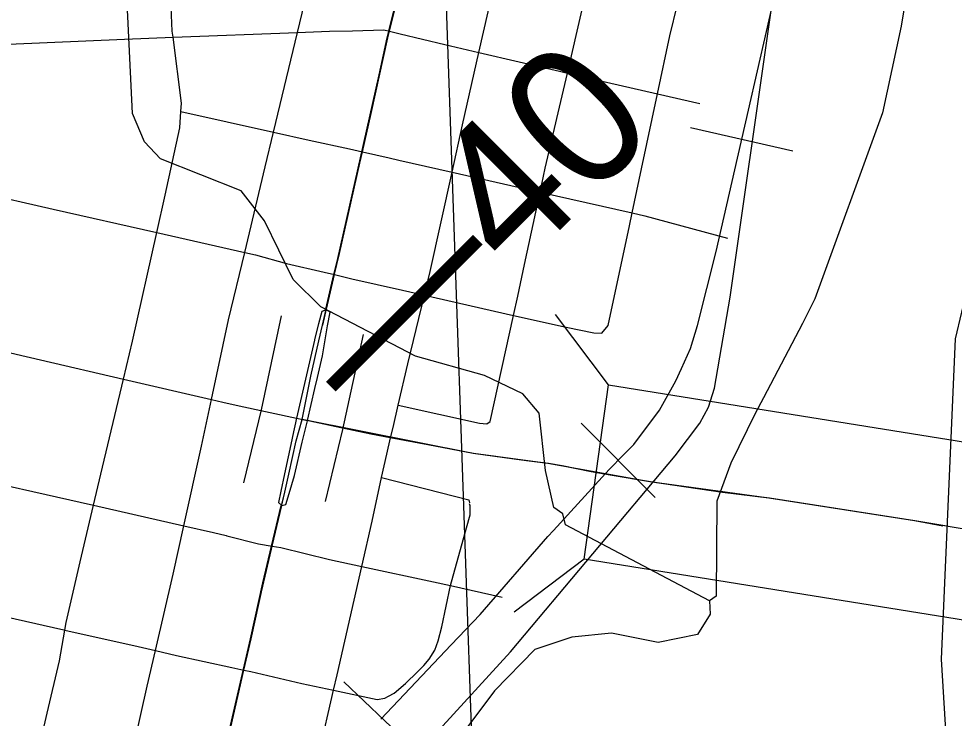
# Model space of a CAD drawing. Extents: x 128.7 to 185.5, y -21.4 to 12.6.
# Drawn here: x 170.851 to 171.52, y -6.129 to -5.628 of the extents above; entities that cross this region are included whole.
import ezdxf

# ---------------------------------------------------------------- set-up
doc = ezdxf.new("R2010")
doc.units = 0
for name, color, linetype in [('tdCoCityStreetMinor', 7, 'Continuous'), ('tdCoCorpBndry', 7, 'Continuous'), ('tdCoDivCarto', 7, 'Continuous'), ('tdCoHydroRiver', 7, 'Continuous'), ('tdCoPriCL', 7, 'Continuous'), ('tdCoPriDiv', 7, 'Continuous'), ('tdCoPrimary', 7, 'Continuous'), ('tdCoPriNonDiv', 7, 'Continuous'), ('tdCoPriNonDivCL', 7, 'Continuous'), ('tdCoRRCL', 7, 'Continuous'), ('tdCoSectLine', 7, 'Continuous'), ('tdCoStrucNonDivPri', 7, 'Continuous'), ('tdStHwyPriRefPost1', 7, 'Continuous'), ('tdStHwyPriRefPost5', 7, 'Continuous')]:
    doc.layers.add(name, color=color, linetype=linetype)

msp = doc.modelspace()

# ---------------------------------------------------------------- linework, layer by layer
at = {"layer": 'tdCoCityStreetMinor'}
for p, q in [((170.961, -5.64163), (171.04995, -5.63819)), ((171.03286, -5.70946), (171.04995, -5.63819)), ((171.30761, -5.68213), (171.33777, -5.68909)), ((170.96668, -5.69472), (171.03286, -5.70946)), ((171.16058, -5.73814), (171.22364, -5.7524)), ((171.22364, -5.7524), (171.28952, -5.7673)), ((170.9495, -5.78133), (171.01227, -5.79555)), ((171.14089, -5.8262), (171.20456, -5.84059)), ((170.92557, -5.8862), (170.98847, -5.90073)), ((171.15948, -6.03384), (171.19655, -6.04218))]:
    msp.add_line(p, q, dxfattribs=at)
for points in [[(171.04995, -5.63819), (171.05327, -5.62435), (171.0722, -5.53704)], [(170.961, -5.64163), (170.96043, -5.63722), (170.9587, -5.59702), (170.95718, -5.55939)], [(171.17973, -5.65251), (171.18967, -5.60868), (171.19941, -5.56594)], [(171.24316, -5.66724), (171.25372, -5.62185), (171.26324, -5.58073)], [(171.30761, -5.68213), (171.3164, -5.64071), (171.32732, -5.59566)], [(170.84336, -5.64655), (170.92619, -5.64298), (170.961, -5.64163)], [(170.96668, -5.69472), (170.96709, -5.68876), (170.961, -5.64163)], [(171.04995, -5.63819), (171.07292, -5.63731), (171.08951, -5.63698), (171.11171, -5.63624), (171.11587, -5.63728), (171.12354, -5.6392), (171.15536, -5.64684), (171.17973, -5.65251)], [(171.16058, -5.73814), (171.16797, -5.70436), (171.17973, -5.65251)], [(171.17973, -5.65251), (171.23741, -5.66591), (171.24316, -5.66724)], [(171.22364, -5.7524), (171.22733, -5.73528), (171.24316, -5.66724)], [(171.24316, -5.66724), (171.27118, -5.67371), (171.30761, -5.68213)], [(171.28952, -5.7673), (171.29621, -5.73581), (171.30761, -5.68213)], [(170.9495, -5.78133), (170.9555, -5.7546), (170.96586, -5.70652), (170.96668, -5.69472)], [(171.01227, -5.79555), (171.02689, -5.73434), (171.03286, -5.70946)], [(171.03286, -5.70946), (171.05844, -5.71515), (171.08729, -5.72157), (171.09653, -5.72365), (171.11565, -5.72798), (171.1226, -5.72955), (171.16058, -5.73814)], [(171.14089, -5.8262), (171.14503, -5.80917), (171.16058, -5.73814)], [(170.82083, -5.75214), (170.87522, -5.7645), (170.9495, -5.78133)], [(171.20456, -5.84059), (171.2076, -5.82678), (171.21249, -5.80411), (171.22364, -5.7524)], [(171.20456, -5.84059), (171.24217, -5.84909), (171.26215, -5.85303), (171.26782, -5.85328), (171.27226, -5.84786), (171.28755, -5.77659), (171.28952, -5.7673)], [(171.28952, -5.7673), (171.29846, -5.76932), (171.35765, -5.78535)], [(170.92557, -5.8862), (170.93207, -5.85892), (170.9495, -5.78133)], [(170.98847, -5.90073), (171.00075, -5.84383), (171.01227, -5.79555)], [(171.01227, -5.79555), (171.01998, -5.7973), (171.04216, -5.80344), (171.06904, -5.8096), (171.07645, -5.81143), (171.07653, -5.81145), (171.08902, -5.81454), (171.12527, -5.82267), (171.14089, -5.8262)], [(171.12209, -5.9048), (171.12897, -5.8752), (171.14089, -5.8262)], [(171.12209, -5.9048), (171.18023, -5.91777), (171.18541, -5.91827), (171.18787, -5.91654), (171.20456, -5.84059)], [(170.79636, -5.85589), (170.84887, -5.86836), (170.86609, -5.87245), (170.92557, -5.8862)], [(170.90415, -5.97641), (170.90938, -5.95411), (170.92557, -5.8862)], [(170.96867, -5.99105), (170.98126, -5.93409), (170.98847, -5.90073)], [(170.98847, -5.90073), (170.99662, -5.90262), (171.00842, -5.90521), (171.04943, -5.9142)], [(171.11023, -5.95659), (171.11393, -5.93981), (171.11667, -5.92809), (171.11837, -5.92082), (171.12209, -5.9048)], [(170.77542, -5.9471), (170.80025, -5.95291), (170.90415, -5.97641)], [(171.09598, -6.02014), (171.10336, -5.98771), (171.11023, -5.95659)], [(171.11023, -5.95659), (171.17271, -5.97254), (171.17308, -5.97464)], [(170.88354, -6.06564), (170.88448, -6.06015), (170.89464, -6.01686), (170.90415, -5.97641)], [(170.90415, -5.97641), (170.93219, -5.98275), (170.96867, -5.99105)], [(171.15948, -6.03384), (171.17099, -5.99252), (171.17345, -5.98315), (171.17345, -5.97674), (171.1732, -5.97528)], [(170.94843, -6.08026), (170.96104, -6.02558), (170.96867, -5.99105)], [(170.96867, -5.99105), (170.98989, -5.99588), (170.99905, -5.99797), (170.99954, -5.99821), (171.02223, -6.00389), (171.03191, -6.00555), (171.03801, -6.0066), (171.07303, -6.01523), (171.09598, -6.02014)], [(171.07581, -6.10875), (171.07834, -6.09772), (171.09598, -6.02014)], [(171.09598, -6.02014), (171.14723, -6.03108), (171.15948, -6.03384)], [(171.07581, -6.10875), (171.10695, -6.11523), (171.11262, -6.11449), (171.11524, -6.11304), (171.11928, -6.11079), (171.12742, -6.10389), (171.1358, -6.0955), (171.14049, -6.09106), (171.14419, -6.08638), (171.14838, -6.07997), (171.1506, -6.07331), (171.15331, -6.06344), (171.15948, -6.03385), (171.15948, -6.03384)], [(170.82046, -6.05155), (170.88297, -6.06551), (170.88354, -6.06564)], [(170.86439, -6.15392), (170.87091, -6.12501), (170.87979, -6.08777), (170.88354, -6.06564)], [(170.88354, -6.06564), (170.93597, -6.07735), (170.94843, -6.08026)], [(170.92847, -6.1687), (170.94255, -6.10573), (170.94843, -6.08026)], [(170.94843, -6.08026), (170.96353, -6.08379), (171.00299, -6.09242), (171.01171, -6.09432), (171.01655, -6.09538), (171.05305, -6.10401), (171.07581, -6.10875)], [(171.05233, -6.19613), (171.05393, -6.19119), (171.05886, -6.17812), (171.06552, -6.15346), (171.07581, -6.10875)]]:
    msp.add_lwpolyline(points, dxfattribs=at)
at = {"layer": 'tdCoCorpBndry'}
msp.add_lwpolyline([(171.90241, -4.14932), (171.89117, -4.27211), (171.8858, -4.38758), (171.8772, -4.5995), (171.71325, -4.97223), (171.66775, -5.07942), (171.63526, -5.19882), (171.60236, -5.29291), (171.60538, -5.44912), (171.5946, -5.60571), (171.55673, -5.70476), (171.52048, -5.85742), (171.51043, -6.08658), (171.51696, -6.19211), (171.53213, -6.32104), (171.52203, -6.40027), (171.50127, -6.59032), (171.43897, -6.76433), (171.38914, -6.88113), (171.35972, -6.95151)], dxfattribs=at)
at = {"layer": 'tdCoDivCarto'}
for p, q in [((171.0674, -5.83776), (171.06513, -5.84674)), ((171.07052, -5.83673), (171.0674, -5.83776)), ((171.07332, -5.83825), (171.07052, -5.83673)), ((171.07161, -5.84812), (171.07332, -5.83825)), ((171.06513, -5.84674), (171.0623, -5.85791)), ((171.06513, -5.84674), (171.0623, -5.85791)), ((171.06789, -5.86957), (171.07161, -5.84812)), ((171.06222, -5.85823), (171.05651, -5.88319)), ((171.0623, -5.85791), (171.06222, -5.85823)), ((171.06432, -5.88498), (171.06789, -5.86957)), ((171.05651, -5.88319), (171.04943, -5.91416)), ((171.05651, -5.88319), (171.04943, -5.91416)), ((171.06247, -5.893), (171.06432, -5.88498)), ((171.05711, -5.91586), (171.06247, -5.893)), ((171.04943, -5.9142), (171.04644, -5.92728)), ((171.04943, -5.91416), (171.04943, -5.9142)), ((171.0535, -5.9313), (171.0571, -5.91593)), ((171.0535, -5.9313), (171.0571, -5.91593)), ((171.0571, -5.91593), (171.05711, -5.91586)), ((171.04594, -5.92961), (171.04077, -5.95391)), ((171.04644, -5.92728), (171.04594, -5.92961)), ((171.04794, -5.95503), (171.0535, -5.9313)), ((171.04794, -5.95503), (171.0535, -5.9313)), ((171.04077, -5.95391), (171.0382, -5.96642)), ((171.04412, -5.9679), (171.04792, -5.95514)), ((171.04792, -5.95514), (171.04794, -5.95503)), ((171.0382, -5.96642), (171.03657, -5.97438)), ((171.04175, -5.97586), (171.04412, -5.9679)), ((171.03657, -5.97438), (171.03875, -5.97651)), ((171.03875, -5.97651), (171.03986, -5.97627)), ((171.03875, -5.97651), (171.03986, -5.97627)), ((171.03986, -5.97627), (171.04175, -5.97586))]:
    msp.add_line(p, q, dxfattribs=at)
for points in [[(171.07052, -5.83673), (171.0674, -5.83776), (171.06513, -5.84674)], [(171.07052, -5.83673), (171.0674, -5.83776), (171.06513, -5.84674)], [(171.07052, -5.83673), (171.0674, -5.83776), (171.06513, -5.84674)], [(171.07161, -5.84812), (171.07332, -5.83825), (171.07052, -5.83673)], [(171.07161, -5.84812), (171.07332, -5.83825), (171.07052, -5.83673)], [(171.07161, -5.84812), (171.07332, -5.83825), (171.07052, -5.83673)], [(171.06513, -5.84674), (171.0623, -5.85791)], [(171.06513, -5.84674), (171.0623, -5.85791)], [(171.06432, -5.88498), (171.06789, -5.86957), (171.07161, -5.84812)], [(171.06432, -5.88498), (171.06789, -5.86957), (171.07161, -5.84812)], [(171.06432, -5.88498), (171.06789, -5.86957), (171.07161, -5.84812)], [(171.0623, -5.85791), (171.06222, -5.85823), (171.05651, -5.88319)], [(171.0623, -5.85791), (171.06222, -5.85823), (171.05651, -5.88319)], [(171.0623, -5.85791), (171.06222, -5.85823), (171.05651, -5.88319)], [(171.05651, -5.88319), (171.04943, -5.91416)], [(171.05651, -5.88319), (171.04943, -5.91416)], [(171.0571, -5.91593), (171.05711, -5.91586), (171.06247, -5.893), (171.06432, -5.88498)], [(171.0571, -5.91593), (171.05711, -5.91586), (171.06247, -5.893), (171.06432, -5.88498)], [(171.0571, -5.91593), (171.05711, -5.91586), (171.06247, -5.893), (171.06432, -5.88498)], [(171.04943, -5.91416), (171.04943, -5.9142), (171.04644, -5.92728), (171.04594, -5.92961)], [(171.04943, -5.91416), (171.04943, -5.9142), (171.04644, -5.92728), (171.04594, -5.92961)], [(171.04943, -5.91416), (171.04943, -5.9142), (171.04644, -5.92728), (171.04594, -5.92961)], [(171.0535, -5.9313), (171.0571, -5.91593)], [(171.0535, -5.9313), (171.0571, -5.91593)], [(171.04594, -5.92961), (171.04077, -5.95391), (171.0382, -5.96642)], [(171.04594, -5.92961), (171.04077, -5.95391), (171.0382, -5.96642)], [(171.04594, -5.92961), (171.04077, -5.95391), (171.0382, -5.96642)], [(171.04794, -5.95503), (171.0535, -5.9313)], [(171.04794, -5.95503), (171.0535, -5.9313)], [(171.04412, -5.9679), (171.04792, -5.95514), (171.04794, -5.95503)], [(171.04412, -5.9679), (171.04792, -5.95514), (171.04794, -5.95503)], [(171.04412, -5.9679), (171.04792, -5.95514), (171.04794, -5.95503)], [(171.0382, -5.96642), (171.03657, -5.97438), (171.03875, -5.97651)], [(171.0382, -5.96642), (171.03657, -5.97438), (171.03875, -5.97651)], [(171.0382, -5.96642), (171.03657, -5.97438), (171.03875, -5.97651)], [(171.03986, -5.97627), (171.04175, -5.97586), (171.04412, -5.9679)], [(171.03986, -5.97627), (171.04175, -5.97586), (171.04412, -5.9679)], [(171.03986, -5.97627), (171.04175, -5.97586), (171.04412, -5.9679)], [(171.03875, -5.97651), (171.03986, -5.97627)], [(171.03875, -5.97651), (171.03986, -5.97627)]]:
    msp.add_lwpolyline(points, dxfattribs=at)
at = {"layer": 'tdCoHydroRiver'}
for points in [[(171.34484, -6.04474), (171.2417, -5.99034), (171.23982, -5.98253), (171.23332, -5.97804), (171.22756, -5.95143), (171.22281, -5.91057), (171.21122, -5.89682), (171.18388, -5.88368), (171.1344, -5.86982), (171.06673, -5.83456), (171.04702, -5.81481), (171.02645, -5.77299), (171.00983, -5.75154), (170.9521, -5.72852), (170.94058, -5.71634), (170.93191, -5.69616), (170.92358, -5.52284), (170.9262, -5.42803), (170.9123, -5.39542), (170.89921, -5.3833), (170.87035, -5.3718), (170.6732, -5.37631)], [(171.49325, -5.56374), (171.48196, -5.63372), (171.46859, -5.69581), (171.4201, -5.82871), (171.41132, -5.84641), (171.38339, -5.8996), (171.37752, -5.91087), (171.35995, -5.94629), (171.34996, -5.97351), (171.34945, -6.0414), (171.34484, -6.04474), (171.34521, -6.0542), (171.3363, -6.06875), (171.30812, -6.07459), (171.27471, -6.06799), (171.24641, -6.07067), (171.21991, -6.0796), (171.19107, -6.10913), (171.17756, -6.12702), (171.12352, -6.19857)]]:
    msp.add_lwpolyline(points, dxfattribs=at)
at = {"layer": 'tdCoPriCL'}
for points in [[(171.05338, -5.91515), (171.05965, -5.88399), (171.06536, -5.85878), (171.0679, -5.84754), (171.07049, -5.83608), (171.07607, -5.81143), (171.07976, -5.79629), (171.09431, -5.73168), (171.09615, -5.72365), (171.10245, -5.69617), (171.11429, -5.64216), (171.11549, -5.63728), (171.12193, -5.61109), (171.13377, -5.55955), (171.13533, -5.55209), (171.14018, -5.52897), (171.15029, -5.48754), (171.15542, -5.4667), (171.1078, -5.45522), (171.09154, -5.4514), (171.0427, -5.43993), (171.02796, -5.43639), (170.99239, -5.42785), (170.96405, -5.4206)], [(170.99965, -6.14569), (171.00804, -6.10882), (171.01133, -6.09432), (171.01642, -6.07195), (171.0253, -6.032), (171.03153, -6.00555), (171.03914, -5.9747), (171.04087, -5.96704), (171.04379, -5.95415), (171.04916, -5.93037), (171.05338, -5.91515)], [(171.5117, -5.99138), (171.49135, -5.98765), (171.41959, -5.97631), (171.38728, -5.97138), (171.35399, -5.96719), (171.3022, -5.95954), (171.27376, -5.95491), (171.26003, -5.95239), (171.23907, -5.9482), (171.22921, -5.94647), (171.21382, -5.94459), (171.20504, -5.94351), (171.17569, -5.93932), (171.14339, -5.93315), (171.11629, -5.92809), (171.10259, -5.92553), (171.07779, -5.92033), (171.05338, -5.91515)]]:
    msp.add_lwpolyline(points, dxfattribs=at)
at = {"layer": 'tdCoPriDiv'}
for points in [[(171.01161, -5.96042), (171.02418, -5.90818), (171.03864, -5.84092)], [(171.07013, -5.97366), (171.08257, -5.92212), (171.09716, -5.85416)]]:
    msp.add_lwpolyline(points, dxfattribs=at)
at = {"layer": 'tdCoPrimary'}
for p, q in [((171.07055, -5.83661), (171.07069, -5.83604)), ((171.07055, -5.83661), (171.07069, -5.83604)), ((171.07052, -5.83673), (171.07055, -5.83661)), ((171.07052, -5.83673), (171.07055, -5.83661)), ((171.06513, -5.84674), (171.0623, -5.85791)), ((171.06513, -5.84674), (171.0623, -5.85791)), ((171.05651, -5.88319), (171.04943, -5.91416)), ((171.05651, -5.88319), (171.04943, -5.91416)), ((171.0535, -5.9313), (171.0571, -5.91593)), ((171.0535, -5.9313), (171.0571, -5.91593)), ((171.04794, -5.95503), (171.0535, -5.9313)), ((171.04794, -5.95503), (171.0535, -5.9313)), ((171.03875, -5.97651), (171.03986, -5.97627)), ((171.03875, -5.97651), (171.03986, -5.97627)), ((171.51496, -5.99139), (171.5146, -5.99133)), ((171.51496, -5.99139), (171.5146, -5.99133))]:
    msp.add_line(p, q, dxfattribs=at)
for points in [[(171.07659, -5.81121), (171.08014, -5.79629), (171.09469, -5.73168), (171.09653, -5.72365), (171.10283, -5.69617), (171.11467, -5.64216), (171.11587, -5.63728), (171.12231, -5.61109), (171.1329, -5.56497)], [(171.07659, -5.81121), (171.08014, -5.79629), (171.09469, -5.73168), (171.09653, -5.72365), (171.10283, -5.69617), (171.11467, -5.64216), (171.11587, -5.63728), (171.12231, -5.61109), (171.1329, -5.56497)], [(171.07052, -5.83673), (171.07069, -5.83604), (171.07653, -5.81145), (171.07659, -5.81121), (171.08014, -5.79629), (171.09469, -5.73168), (171.09653, -5.72365), (171.10283, -5.69617), (171.11467, -5.64216), (171.11587, -5.63728), (171.12231, -5.61109)], [(171.07069, -5.83604), (171.07653, -5.81145), (171.07659, -5.81121)], [(171.07069, -5.83604), (171.07653, -5.81145), (171.07659, -5.81121)], [(171.07052, -5.83673), (171.0674, -5.83776), (171.06513, -5.84674), (171.0623, -5.85791), (171.06222, -5.85823), (171.05651, -5.88319), (171.04943, -5.91416), (171.04943, -5.9142)], [(171.05711, -5.91586), (171.06247, -5.893), (171.06432, -5.88498), (171.06789, -5.86957), (171.07161, -5.84812), (171.07332, -5.83825), (171.07052, -5.83673)], [(171.07052, -5.83673), (171.0674, -5.83776), (171.06513, -5.84674)], [(171.07052, -5.83673), (171.0674, -5.83776), (171.06513, -5.84674)], [(171.07161, -5.84812), (171.07332, -5.83825), (171.07052, -5.83673)], [(171.07161, -5.84812), (171.07332, -5.83825), (171.07052, -5.83673)], [(171.06432, -5.88498), (171.06789, -5.86957), (171.07161, -5.84812)], [(171.06432, -5.88498), (171.06789, -5.86957), (171.07161, -5.84812)], [(171.0623, -5.85791), (171.06222, -5.85823), (171.05651, -5.88319)], [(171.0623, -5.85791), (171.06222, -5.85823), (171.05651, -5.88319)], [(171.0571, -5.91593), (171.05711, -5.91586), (171.06247, -5.893), (171.06432, -5.88498)], [(171.0571, -5.91593), (171.05711, -5.91586), (171.06247, -5.893), (171.06432, -5.88498)], [(171.04943, -5.9142), (171.04644, -5.92728), (171.04594, -5.92961), (171.04077, -5.95391), (171.0382, -5.96642), (171.03657, -5.97438), (171.03875, -5.97651)], [(171.03875, -5.97651), (171.03986, -5.97627), (171.04175, -5.97586), (171.04412, -5.9679), (171.04792, -5.95514), (171.04794, -5.95503), (171.0535, -5.9313), (171.0571, -5.91593), (171.05711, -5.91586)], [(171.04943, -5.91416), (171.04943, -5.9142), (171.04644, -5.92728), (171.04594, -5.92961)], [(171.04943, -5.91416), (171.04943, -5.9142), (171.04644, -5.92728), (171.04594, -5.92961)], [(171.04943, -5.9142), (171.05375, -5.91515), (171.05711, -5.91586)], [(171.04943, -5.9142), (171.05375, -5.91515), (171.05711, -5.91586)], [(171.04943, -5.9142), (171.05375, -5.91515), (171.05711, -5.91586)], [(171.11667, -5.92809), (171.10283, -5.92551), (171.07817, -5.92033), (171.05711, -5.91586)], [(171.11667, -5.92809), (171.10283, -5.92551), (171.07817, -5.92033), (171.05711, -5.91586)], [(171.51496, -5.99139), (171.5146, -5.99133), (171.49173, -5.98765), (171.41997, -5.97631), (171.38766, -5.97138), (171.35437, -5.96719), (171.30258, -5.95954), (171.26041, -5.95239), (171.23945, -5.9482), (171.22958, -5.94647), (171.2142, -5.94459), (171.20542, -5.94351), (171.1903, -5.94135), (171.17607, -5.93932), (171.14377, -5.93315), (171.11667, -5.92809), (171.10283, -5.92551), (171.07817, -5.92033), (171.05711, -5.91586)], [(171.04594, -5.92961), (171.04077, -5.95391), (171.0382, -5.96642)], [(171.04594, -5.92961), (171.04077, -5.95391), (171.0382, -5.96642)], [(171.2142, -5.94459), (171.20542, -5.94351), (171.1903, -5.94135), (171.17607, -5.93932), (171.14377, -5.93315), (171.11667, -5.92809)], [(171.2142, -5.94459), (171.20542, -5.94351), (171.1903, -5.94135), (171.17607, -5.93932), (171.14377, -5.93315), (171.11667, -5.92809)], [(171.5146, -5.99133), (171.49173, -5.98765), (171.41997, -5.97631), (171.38766, -5.97138), (171.35437, -5.96719), (171.30258, -5.95954), (171.26041, -5.95239), (171.23945, -5.9482), (171.22958, -5.94647), (171.2142, -5.94459)], [(171.5146, -5.99133), (171.49173, -5.98765), (171.41997, -5.97631), (171.38766, -5.97138), (171.35437, -5.96719), (171.30258, -5.95954), (171.26041, -5.95239), (171.23945, -5.9482), (171.22958, -5.94647), (171.2142, -5.94459)], [(171.04412, -5.9679), (171.04792, -5.95514), (171.04794, -5.95503)], [(171.04412, -5.9679), (171.04792, -5.95514), (171.04794, -5.95503)], [(171.0382, -5.96642), (171.03657, -5.97438), (171.03875, -5.97651)], [(171.0382, -5.96642), (171.03657, -5.97438), (171.03875, -5.97651)], [(171.03986, -5.97627), (171.04175, -5.97586), (171.04412, -5.9679)], [(171.03986, -5.97627), (171.04175, -5.97586), (171.04412, -5.9679)], [(170.95008, -6.35989), (170.9586, -6.32423), (170.97071, -6.2712), (170.97414, -6.25617), (170.98795, -6.19846), (170.99156, -6.18268), (171.00003, -6.14569), (171.01171, -6.09432), (171.0168, -6.07195), (171.02568, -6.032), (171.03191, -6.00555), (171.03875, -5.97651)], [(170.95008, -6.35989), (170.9586, -6.32423), (170.97071, -6.2712), (170.97414, -6.25617), (170.98795, -6.19846), (170.99156, -6.18268), (171.00003, -6.14569), (171.01171, -6.09432), (171.0168, -6.07195), (171.02568, -6.032), (171.03191, -6.00555), (171.03875, -5.97651)], [(171.00003, -6.14569), (171.01171, -6.09432), (171.0168, -6.07195), (171.02568, -6.032), (171.03191, -6.00555), (171.03875, -5.97651)]]:
    msp.add_lwpolyline(points, dxfattribs=at)
at = {"layer": 'tdCoPriNonDiv'}
for points in [[(171.09889, -4.25421), (171.10383, -4.34449), (171.11911, -4.73115), (171.11492, -4.7568), (171.02242, -5.16502), (170.96405, -5.4206), (170.99239, -5.42785), (171.15542, -5.4667), (171.13377, -5.55955), (171.11429, -5.64216), (171.0679, -5.84754)], [(171.81031, -6.04085), (171.49135, -5.98765), (171.38728, -5.97138), (171.3022, -5.95954), (171.22921, -5.94647), (171.17569, -5.93932), (171.05338, -5.91515)], [(170.55701, -7.89778), (170.55379, -7.81645), (170.81243, -7.8046), (170.79903, -7.49834), (170.78905, -7.30449), (170.78747, -7.23919), (170.81075, -7.08501), (170.84652, -6.88155), (170.89649, -6.62214), (170.93726, -6.41498), (171.01642, -6.07195), (171.04087, -5.96704)]]:
    msp.add_lwpolyline(points, dxfattribs=at)
at = {"layer": 'tdCoPriNonDivCL'}
for points in [[(171.07014, -5.83673), (171.07031, -5.83604), (171.07616, -5.81145), (171.07976, -5.79629), (171.09431, -5.73168), (171.09615, -5.72365), (171.10245, -5.69617), (171.11429, -5.64216), (171.11549, -5.63728), (171.12193, -5.61109), (171.13377, -5.55955), (171.13538, -5.55186), (171.14018, -5.52897), (171.15029, -5.48754), (171.15542, -5.4667), (171.15542, -5.4667), (171.1078, -5.45522), (171.0915, -5.45139), (171.0427, -5.43993), (171.02796, -5.43639), (170.99239, -5.42785), (170.96539, -5.42094), (170.96405, -5.4206)], [(171.07014, -5.83673), (171.07031, -5.83604), (171.07616, -5.81145), (171.07976, -5.79629), (171.09431, -5.73168), (171.09615, -5.72365), (171.10245, -5.69617), (171.11429, -5.64216), (171.11549, -5.63728), (171.12193, -5.61109), (171.13377, -5.55955), (171.13538, -5.55186), (171.14018, -5.52897), (171.15029, -5.48754), (171.15542, -5.4667), (171.15542, -5.4667), (171.1078, -5.45522), (171.0915, -5.45139), (171.0427, -5.43993), (171.02796, -5.43639), (170.99239, -5.42785), (170.96539, -5.42094), (170.96405, -5.4206)], [(171.51458, -5.99139), (171.51177, -5.99094), (171.49135, -5.98765), (171.41959, -5.97631), (171.38728, -5.97138), (171.35399, -5.96719), (171.3022, -5.95954), (171.26003, -5.95239), (171.23907, -5.9482), (171.22921, -5.94647), (171.21382, -5.94459), (171.20504, -5.94351), (171.18992, -5.94135), (171.17569, -5.93932), (171.14339, -5.93315), (171.11629, -5.92809), (171.10245, -5.92551), (171.07779, -5.92033), (171.05673, -5.91586)], [(171.51458, -5.99139), (171.51422, -5.99133), (171.51177, -5.99094), (171.49135, -5.98765), (171.41959, -5.97631), (171.38728, -5.97138), (171.35399, -5.96719), (171.3022, -5.95954), (171.26003, -5.95239), (171.23907, -5.9482), (171.22921, -5.94647), (171.21382, -5.94459), (171.20504, -5.94351), (171.18992, -5.94135), (171.17569, -5.93932), (171.14339, -5.93315), (171.11629, -5.92809), (171.10245, -5.92551), (171.07779, -5.92033), (171.05673, -5.91586)], [(170.99965, -6.14569), (171.01133, -6.09432), (171.01642, -6.07195), (171.0253, -6.032), (171.03153, -6.00555), (171.03837, -5.97651)], [(170.99965, -6.14569), (171.01133, -6.09432), (171.01642, -6.07195), (171.0253, -6.032), (171.03153, -6.00555), (171.03837, -5.97651)]]:
    msp.add_lwpolyline(points, dxfattribs=at)
at = {"layer": 'tdCoRRCL'}
for p, q in [((171.40435, -5.7231), (171.33124, -5.70637)), ((171.30599, -5.9708), (171.25296, -5.91777)), ((171.13765, -6.15428), (171.0833, -6.1026))]:
    msp.add_line(p, q, dxfattribs=at)
for points in [[(170.85733, -7.25775), (170.93525, -6.77492), (170.98897, -6.48559), (171.02328, -6.35011), (171.04622, -6.28925), (171.08275, -6.2121), (171.20247, -6.08127), (171.32025, -5.94104), (171.33794, -5.91758), (171.34407, -5.90613), (171.3484, -5.89262), (171.3596, -5.82756), (171.41613, -5.43228), (171.40156, -5.3397), (171.5291, -4.62612), (171.53817, -4.53265), (171.52872, -4.36727), (171.48918, -4.11622)], [(171.1096, -6.12936), (171.16005, -6.07631), (171.18064, -6.05465), (171.22914, -5.99881), (171.2332, -5.99436), (171.27292, -5.95084), (171.28333, -5.94043), (171.29074, -5.93302), (171.30909, -5.90837), (171.32063, -5.8874), (171.32463, -5.87859), (171.33111, -5.86434), (171.33609, -5.84782), (171.34946, -5.79487), (171.36283, -5.73641), (171.37256, -5.69391), (171.39193, -5.60927)], [(171.1096, -6.12936), (171.16005, -6.07631), (171.18064, -6.05465), (171.22914, -5.99881), (171.2332, -5.99436), (171.27292, -5.95084), (171.28333, -5.94043), (171.29074, -5.93302), (171.30909, -5.90837), (171.32063, -5.8874), (171.32463, -5.87859), (171.33111, -5.86434), (171.33609, -5.84782), (171.34946, -5.79487), (171.36283, -5.73641), (171.37256, -5.69391), (171.39193, -5.60927)]]:
    msp.add_lwpolyline(points, dxfattribs=at)
at = {"layer": 'tdCoSectLine'}
msp.add_lwpolyline([(171.14832, -5.38547), (171.18279, -6.38242)], dxfattribs=at)
at = {"layer": 'tdCoStrucNonDivPri'}
for p, q in [((171.27263, -5.89018), (171.23468, -5.8399)), ((171.25523, -6.0149), (171.27263, -5.89018)), ((171.27263, -5.89018), (171.75911, -5.96873)), ((171.25523, -6.0149), (171.20497, -6.05289)), ((171.74171, -6.09345), (171.25523, -6.0149))]:
    msp.add_line(p, q, dxfattribs=at)

# ---------------------------------------------------------------- texts
at = {"layer": 'tdStHwyPriRefPost1'}
msp.add_text('‒‒40', height=0.1, rotation=45, dxfattribs=at).set_placement((171.09993, -5.91763))
at = {"layer": 'tdStHwyPriRefPost5'}
msp.add_text('‒‒40', height=0.1, rotation=45, dxfattribs=at).set_placement((171.09993, -5.91763))

doc.saveas('drawing.dxf')
